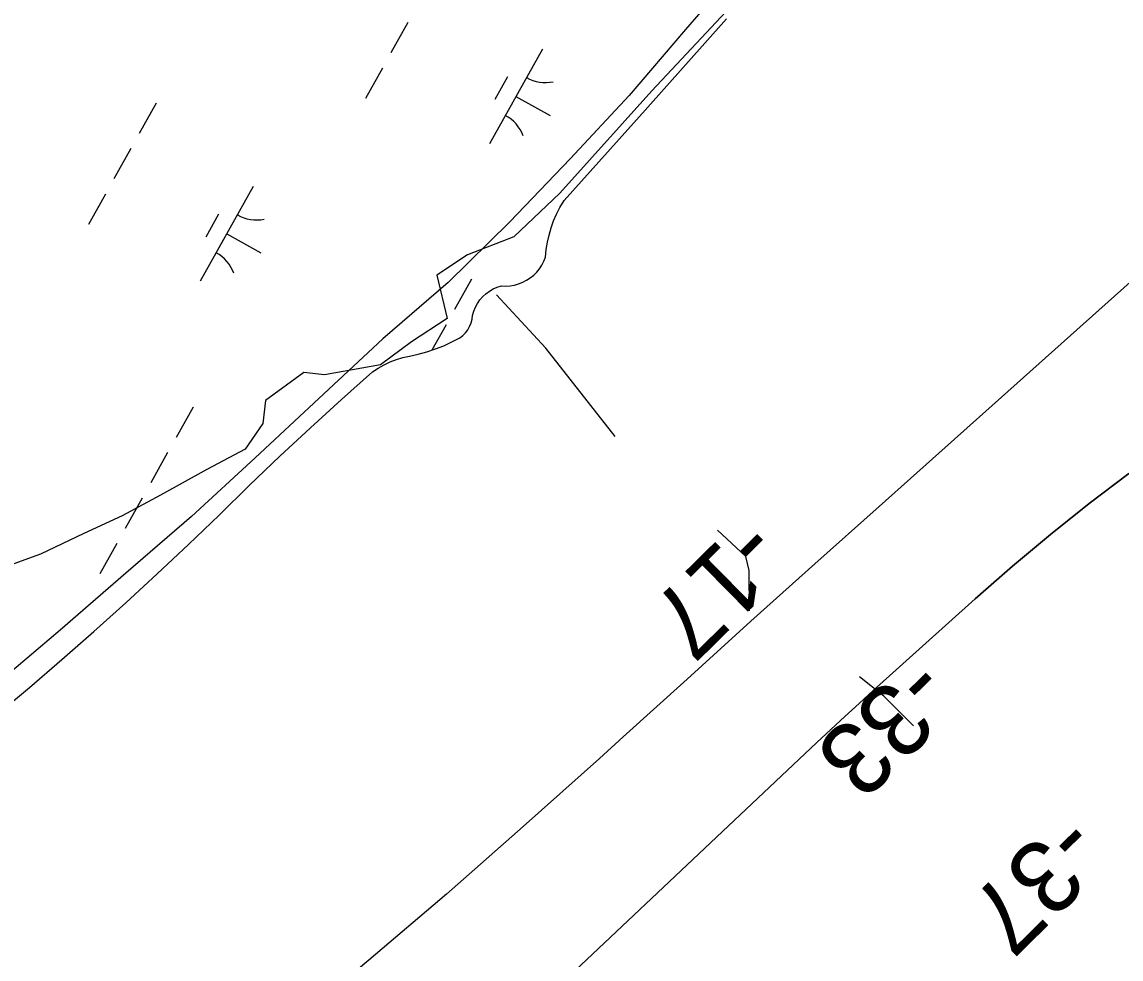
# Model space of a CAD drawing. Extents: x 3923531 to 3943530, y 207391 to 229799.
# Drawn here: x 3929592 to 3930098, y 213200 to 213631 of the extents above; entities that cross this region are included whole.
import ezdxf

# ---------------------------------------------------------------- set-up
doc = ezdxf.new("R2010")
doc.units = 0
for name, color, linetype in [('V-LEVE-TOET', 7, 'Continuous'), ('V-RIVR-EDGE', 7, 'Continuous'), ('V-RIVR-RANG', 7, 'Continuous'), ('V-RRAP-FSHR', 7, 'Continuous'), ('V-TOPO-DPTH', 7, 'Continuous'), ('V-TOPO-MINR', 7, 'Continuous'), ('V-WETL-SWMP', 7, 'Continuous')]:
    doc.layers.add(name, color=color, linetype=linetype)

msp = doc.modelspace()

# ---------------------------------------------------------------- linework, layer by layer
at = {"layer": 'V-LEVE-TOET'}
for points in [[(3929864.95, 213440.54), (3929833.09, 213481.18), (3929810.39, 213505.76)], [(3929926.94, 213360.24), (3929926.75, 213378.74), (3929925.27, 213385.17), (3929912.17, 213397.39)], [(3930002.46, 213307.24), (3929988.79, 213320.82), (3929977.6, 213329.71)]]:
    msp.add_lwpolyline(points, dxfattribs=at)
at = {"layer": 'V-RIVR-EDGE'}
msp.add_lwpolyline([(3930175.39, 213881.4), (3930064.59, 213789.46), (3930018.62, 213745.84), (3929881.89, 213599.68), (3929839.46, 213552.54), (3929818.24, 213532.5), (3929797.03, 213524.25), (3929782.88, 213514.82), (3929787.6, 213494.78), (3929771.09, 213484.17), (3929756.95, 213473.56), (3929731.02, 213468.85), (3929721.59, 213470.03), (3929703.91, 213457.06), (3929702.73, 213446.45), (3929694.48, 213434.66), (3929676.8, 213425.23), (3929655.58, 213413.45), (3929637.9, 213404.02), (3929620.22, 213395.77), (3929600.18, 213386.34), (3929574.25, 213376.91)], dxfattribs=at)
at = {"layer": 'V-RRAP-FSHR'}
msp.add_lwpolyline([(3930123.58, 213854.13), (3930094.6, 213826.57), (3930065.72, 213798.89), (3930037.26, 213770.79), (3930008.8, 213742.68), (3929980.27, 213714.65), (3929951.72, 213686.63), (3929923.48, 213658.32), (3929897.43, 213627.97), (3929871.38, 213597.62), (3929844.2, 213568.46), (3929816.46, 213539.46), (3929788.1, 213511.39), (3929757.91, 213485.48), (3929728.48, 213457.96), (3929699.18, 213430.74), (3929669.76, 213403.63), (3929639.5, 213377.47), (3929609.25, 213351.31), (3929578.67, 213325.52)], dxfattribs=at)
at = {"layer": 'V-TOPO-DPTH'}
for points in [[(3930996.63, 214375.9), (3930733.34, 214084.71), (3930710.68, 214060.43), (3930687.52, 214036.67), (3930663.6, 214013.65), (3930639.19, 213991.14), (3930515.4, 213880.63), (3930428.72, 213803.24), (3930342.04, 213725.84), (3930255.37, 213648.43), (3930168.71, 213571.02), (3929986.55, 213408.3), (3929957.01, 213381.85), (3929927.52, 213355.35), (3929898.09, 213328.78), (3929868.7, 213302.16), (3929857.71, 213292.18), (3929822.64, 213260.78), (3929787.28, 213229.73), (3929751.47, 213199.19), (3929715.37, 213168.98), (3929345.89, 212722.35)], [(3929345.89, 212722.35), (3929957.95, 213299.54), (3929964.39, 213305.57), (3929970.86, 213311.57), (3929977.37, 213317.52), (3929983.91, 213323.44), (3930030.86, 213365.66), (3930048.06, 213380.69), (3930065.54, 213395.39), (3930083.42, 213409.58), (3930101.58, 213423.44)], [(3929345.89, 212722.35), (3929957.95, 213299.54), (3929964.39, 213305.57), (3929970.86, 213311.57), (3929977.37, 213317.52), (3929983.91, 213323.44), (3930030.86, 213365.66), (3930048.06, 213380.69), (3930065.54, 213395.39), (3930083.42, 213409.58), (3930101.58, 213423.44)]]:
    msp.add_lwpolyline(points, dxfattribs=at)
at = {"layer": 'V-TOPO-MINR'}
for points in [[(3930996.63, 214375.9), (3930733.34, 214084.71), (3930710.68, 214060.43), (3930687.52, 214036.67), (3930663.6, 214013.65), (3930639.19, 213991.14), (3930515.4, 213880.63), (3930428.72, 213803.24), (3930342.04, 213725.84), (3930255.37, 213648.43), (3930168.71, 213571.02), (3929986.55, 213408.3), (3929957.01, 213381.85), (3929927.52, 213355.35), (3929898.09, 213328.78), (3929868.7, 213302.16), (3929857.71, 213292.18), (3929822.64, 213260.78), (3929787.28, 213229.73), (3929751.47, 213199.19), (3929715.37, 213168.98)], [(3930101.58, 213423.44), (3930083.42, 213409.58), (3930065.54, 213395.39), (3930048.06, 213380.69), (3930030.86, 213365.66), (3929983.91, 213323.44), (3929977.37, 213317.52), (3929970.86, 213311.57), (3929964.39, 213305.57), (3929957.95, 213299.54), (3929345.89, 212722.35)]]:
    msp.add_lwpolyline(points, dxfattribs=at)
at = {"layer": 'V-WETL-SWMP'}
for p, q in [((3929769.49, 213631.19), (3929761.69, 213617.22)), ((3929878.85, 213590.83), (3929916.27, 213632.87)), ((3929831.45, 213619), (3929807.07, 213575.35)), ((3929757.79, 213610.24), (3929749.99, 213596.27)), ((3929815.45, 213606.18), (3929809.6, 213595.7)), ((3929819.26, 213597.18), (3929834.98, 213588.4)), ((3929653.57, 213594.05), (3929645.77, 213580.09)), ((3929841.44, 213549.18), (3929878.85, 213590.83)), ((3929641.87, 213573.1), (3929634.07, 213559.13)), ((3929698.25, 213555.69), (3929673.87, 213512.04)), ((3929630.16, 213552.15), (3929622.36, 213538.18)), ((3929837.99, 213542.95), (3929839.53, 213546.01)), ((3929839.53, 213546.01), (3929841.44, 213549.18)), ((3929682.25, 213542.86), (3929676.4, 213532.39)), ((3929835.49, 213536.58), (3929836.64, 213539.81)), ((3929836.64, 213539.81), (3929837.99, 213542.95)), ((3929834.54, 213533.29), (3929835.49, 213536.58)), ((3929686.06, 213533.86), (3929701.77, 213525.08)), ((3929833.25, 213526.57), (3929833.79, 213529.95)), ((3929833.79, 213529.95), (3929834.54, 213533.29)), ((3929832.92, 213523.16), (3929833.25, 213526.57)), ((3929830.15, 213517.81), (3929831.26, 213519.49)), ((3929831.26, 213519.49), (3929832.19, 213521.29)), ((3929832.19, 213521.29), (3929832.92, 213523.16)), ((3929825.89, 213513.55), (3929827.45, 213514.82)), ((3929827.45, 213514.82), (3929828.88, 213516.24)), ((3929828.88, 213516.24), (3929830.15, 213517.81)), ((3929798.79, 213512.93), (3929790.99, 213498.96)), ((3929808.82, 213508.47), (3929810.66, 213509.26)), ((3929810.66, 213509.26), (3929812.57, 213509.85)), ((3929812.57, 213509.85), (3929814.58, 213509.77)), ((3929814.58, 213509.77), (3929816.6, 213509.9)), ((3929816.6, 213509.9), (3929818.59, 213510.24)), ((3929818.59, 213510.24), (3929820.53, 213510.78)), ((3929820.53, 213510.78), (3929822.41, 213511.52)), ((3929822.41, 213511.52), (3929824.2, 213512.44)), ((3929824.2, 213512.44), (3929825.89, 213513.55)), ((3929802.68, 213503.44), (3929803.99, 213504.94)), ((3929803.99, 213504.94), (3929805.47, 213506.29)), ((3929805.47, 213506.29), (3929807.09, 213507.47)), ((3929807.09, 213507.47), (3929808.82, 213508.47)), ((3929799.82, 213498.19), (3929800.58, 213500.04)), ((3929800.58, 213500.04), (3929801.53, 213501.8)), ((3929801.53, 213501.8), (3929802.68, 213503.44)), ((3929798.6, 213492.84), (3929799.05, 213494.53)), ((3929799.05, 213494.53), (3929799.27, 213496.26)), ((3929799.27, 213496.26), (3929799.82, 213498.19)), ((3929787.08, 213491.98), (3929780.55, 213480.29)), ((3929796.04, 213488.29), (3929797.09, 213489.69)), ((3929797.09, 213489.69), (3929797.94, 213491.22)), ((3929797.94, 213491.22), (3929798.6, 213492.84)), ((3929786.03, 213482.33), (3929789.8, 213484.03)), ((3929789.8, 213484.03), (3929793.47, 213485.93)), ((3929793.47, 213485.93), (3929794.83, 213487.02)), ((3929794.83, 213487.02), (3929796.04, 213488.29)), ((3929774.27, 213478.43), (3929778.25, 213479.53)), ((3929778.25, 213479.53), (3929782.18, 213480.83)), ((3929782.18, 213480.83), (3929786.03, 213482.33)), ((3929758.55, 213473.52), (3929761.35, 213474.84)), ((3929761.35, 213474.84), (3929764.24, 213475.96)), ((3929764.24, 213475.96), (3929767.21, 213476.86)), ((3929767.21, 213476.86), (3929770.23, 213477.55)), ((3929770.23, 213477.55), (3929774.27, 213478.43)), ((3929738.86, 213457.5), (3929753.27, 213470.28)), ((3929753.27, 213470.28), (3929755.85, 213472)), ((3929755.85, 213472), (3929758.55, 213473.52)), ((3929670.51, 213454.01), (3929662.71, 213440.04)), ((3929724.61, 213444.55), (3929738.86, 213457.5)), ((3929710.52, 213431.43), (3929724.61, 213444.55)), ((3929658.81, 213433.06), (3929651, 213419.09)), ((3929696.59, 213418.13), (3929710.52, 213431.43)), ((3929682.55, 213404.33), (3929696.59, 213418.13)), ((3929647.1, 213412.11), (3929639.3, 213398.14)), ((3929668.36, 213390.68), (3929682.55, 213404.33)), ((3929635.4, 213391.15), (3929627.59, 213377.18)), ((3929654.02, 213377.2), (3929668.36, 213390.68)), ((3929639.52, 213363.89), (3929654.02, 213377.2)), ((3929624.88, 213350.73), (3929639.52, 213363.89)), ((3929610.08, 213337.75), (3929624.88, 213350.73)), ((3929595.14, 213324.93), (3929610.08, 213337.75)), ((3929580.06, 213312.29), (3929595.14, 213324.93))]:
    msp.add_line(p, q, dxfattribs=at)
for centre, start, end in [((3929832.94, 213621.17), 240.0381, 281.5817), ((3929806, 213572.95), 20.0381, 61.5817), ((3929699.74, 213557.86), 240.0381, 281.5817), ((3929672.8, 213509.63), 20.0381, 61.5817)]:
    msp.add_arc(centre, 17.62, start, end, dxfattribs=at)

# ---------------------------------------------------------------- texts
at = {"layer": 'V-RIVR-RANG'}
for s, p in [('-17', (3929924.11, 213404.79)), ('-33', (3930001.79, 213340.94)), ('-37', (3930071.02, 213268.77))]:
    msp.add_text(s, height=33.5, rotation=224.5683, dxfattribs=at).set_placement(p)

doc.saveas('drawing.dxf')
